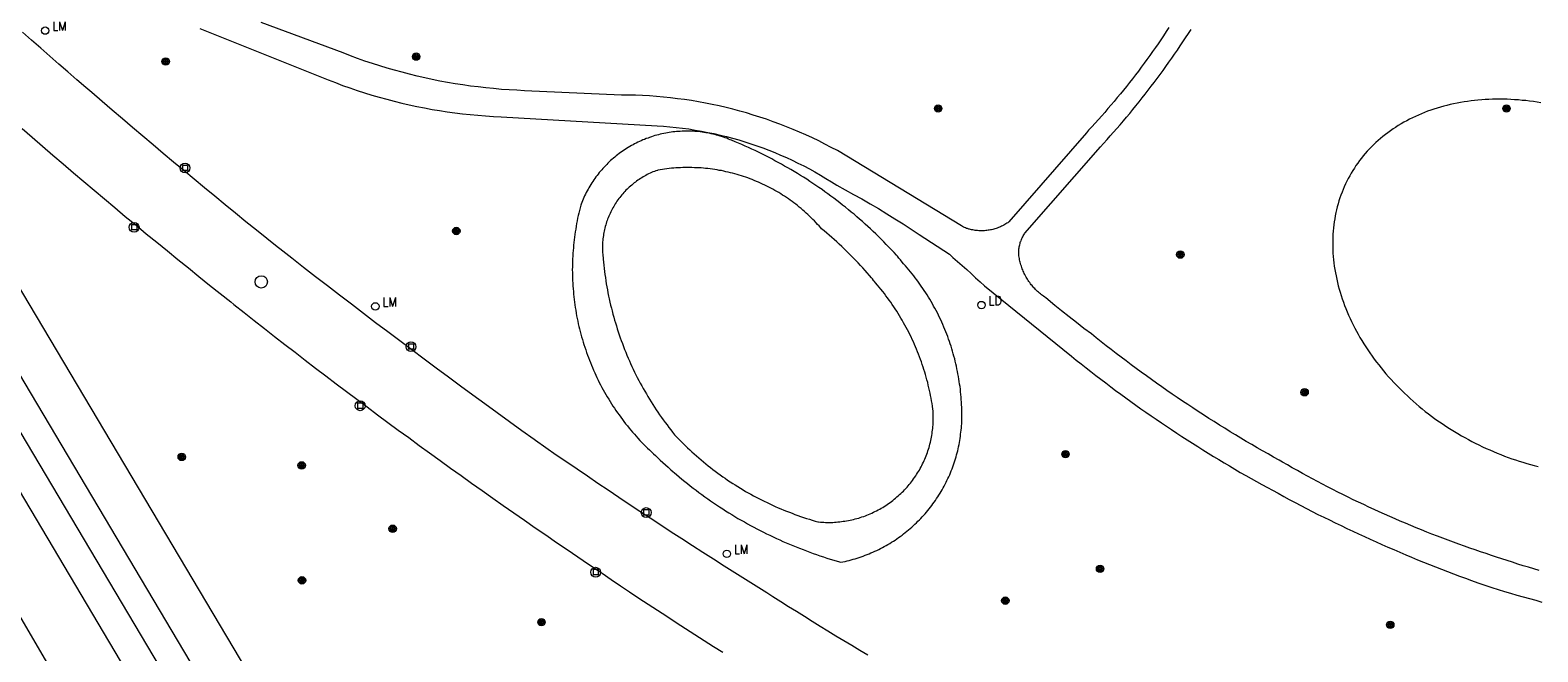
# Model space of a CAD drawing. Header units: metres. Extents: x 138165 to 154469, y 480134 to 494189.
# Tile 492 of 656: x 145847 to 145949, y 487672 to 487714. Entities that reach past the tile are written whole.
import ezdxf

# ---------------------------------------------------------------- set-up
doc = ezdxf.new("R2010")
doc.units = ezdxf.units.M
doc.header["$LTSCALE"] = 0.001
doc.header["$MEASUREMENT"] = 0
for name, color, linetype, lineweight in [('Level 5', 7, 'Continuous', 0), ('TOP-L-topo objecten punt', 7, 'Continuous', 0), ('TOP-L-topo objecten vlak', 7, 'Continuous', 0)]:
    doc.layers.add(name, color=color, linetype=linetype, lineweight=lineweight)
doc.styles.add('Style-STANDARD', font='STANDARD.shx')

# ---------------------------------------------------------------- blocks, each defined once
blk = doc.blocks.new('24')
at = {"layer": 'TOP-L-topo objecten punt', "color": 7, "linetype": 'Continuous', "lineweight": 0}
for radius in [0.025, 0.0182, 0.0115, 0.005]:
    blk.add_circle((0, 0), radius, dxfattribs=at)
blk = doc.blocks.new('39')
at = {"layer": 'TOP-L-topo objecten punt', "color": 7, "linetype": 'Continuous', "lineweight": 0}
for p, q in [((0.0175, 0.0175), (-0.0175, 0.0175)), ((-0.0175, 0.0175), (-0.0175, -0.0175)), ((0.0175, 0.0175), (0.0175, -0.0175)), ((0.0175, -0.0175), (-0.0175, -0.0175))]:
    blk.add_line(p, q, dxfattribs=at)
blk.add_circle((0, 0), 0.0332, dxfattribs=at)
blk = doc.blocks.new('121')
at = {"layer": 'TOP-L-topo objecten punt', "color": 7, "linetype": 'Continuous', "lineweight": 0}
blk.add_circle((0, 0), 0.025, dxfattribs=at)
at = {"layer": 'TOP-L-topo objecten punt', "color": 7, "linetype": 'Continuous', "lineweight": 0, "style": 'Style-STANDARD'}
blk.add_text('LD', height=0.06, dxfattribs=at).set_placement((0.0483, 0))
blk = doc.blocks.new('*U13')
at = {"layer": 'Level 5', "color": 7, "linetype": 'Continuous', "lineweight": 0}
blk.add_circle((0, 0), 0.0415, dxfattribs=at)
blk = doc.blocks.new('150')
at = {"layer": 'Level 5', "color": 7, "linetype": 'Continuous', "lineweight": 0}
blk.add_blockref('*U13', (0, 0), dxfattribs=at)
blk = doc.blocks.new('16')
at = {"layer": 'TOP-L-topo objecten punt', "color": 7, "linetype": 'Continuous', "lineweight": 0}
blk.add_circle((0, 0), 0.025, dxfattribs=at)
at = {"layer": 'TOP-L-topo objecten punt', "color": 7, "linetype": 'Continuous', "lineweight": 0, "style": 'Style-STANDARD'}
blk.add_text('LM', height=0.06, dxfattribs=at).set_placement((0.0483, 0))

msp = doc.modelspace()

# ---------------------------------------------------------------- linework, layer by layer
at = {"layer": 'TOP-L-topo objecten vlak', "flags": 128}
for points in [[(145910.36, 487560.63), (145909.29, 487561.17), (145907.03, 487567.89), (145898.48, 487586.15), (145861.24, 487649.94), (145806.55, 487743.7), (145803.94, 487746.3), (145800.52, 487747.19), (145785.76, 487767.44), (145778.19, 487778.67), (145773.96, 487785.99), (145772.3, 487788.87)], [(145816.65, 487734.38), (145817.8, 487732.29), (145819.98, 487728.39), (145820.95, 487726.68), (145914.2, 487569.31)], [(145876.77, 487640.4), (145875.1, 487639.45), (145819.85, 487732.58), (145819, 487733.94), (145818.66, 487734.62)], [(145924.2, 487714.36), (145924.02, 487714.09), (145923.84, 487713.82), (145923.66, 487713.55), (145923.48, 487713.28), (145923.29, 487713.02), (145923.1, 487712.75), (145922.91, 487712.48), (145922.72, 487712.22), (145922.53, 487711.96), (145922.33, 487711.7), (145922.14, 487711.43), (145921.94, 487711.17), (145921.74, 487710.92), (145921.54, 487710.66), (145921.34, 487710.4), (145921.13, 487710.15), (145920.93, 487709.9), (145920.72, 487709.65), (145920.51, 487709.39), (145920.3, 487709.15), (145920.09, 487708.9), (145919.88, 487708.65), (145919.67, 487708.41), (145919.45, 487708.16), (145919.23, 487707.92), (145919.01, 487707.68), (145918.79, 487707.44), (145918.65, 487707.28), (145913.41, 487701.26), (145913.34, 487701.21), (145913.27, 487701.17), (145913.21, 487701.13), (145913.14, 487701.09), (145913.07, 487701.05), (145913, 487701.01), (145912.93, 487700.97), (145912.86, 487700.94), (145912.78, 487700.91), (145912.71, 487700.88), (145912.64, 487700.85), (145912.56, 487700.83), (145912.48, 487700.8), (145912.41, 487700.78), (145912.33, 487700.76), (145912.25, 487700.74), (145912.18, 487700.72), (145912.1, 487700.71), (145912.02, 487700.7), (145911.94, 487700.69), (145911.86, 487700.68), (145911.78, 487700.67), (145911.7, 487700.67), (145911.62, 487700.67), (145911.55, 487700.67), (145911.46, 487700.67), (145911.39, 487700.67), (145911.31, 487700.68), (145911.23, 487700.68), (145911.15, 487700.69), (145911.07, 487700.71), (145910.99, 487700.72), (145910.91, 487700.73), (145910.84, 487700.75), (145910.76, 487700.77), (145910.71, 487700.78), (145910.64, 487700.81), (145910.57, 487700.83), (145910.5, 487700.86), (145910.43, 487700.89), (145910.36, 487700.92), (145910.3, 487700.95), (145910.22, 487700.99), (145901.87, 487706.07), (145901.45, 487706.29), (145901.03, 487706.51), (145900.61, 487706.72), (145900.18, 487706.93), (145899.75, 487707.13), (145899.31, 487707.32), (145898.88, 487707.5), (145898.44, 487707.68), (145897.99, 487707.85), (145897.55, 487708.02), (145897.1, 487708.18), (145896.65, 487708.33), (145896.2, 487708.47), (145895.74, 487708.61), (145895.29, 487708.74), (145894.83, 487708.86), (145894.37, 487708.97), (145893.91, 487709.08), (145893.44, 487709.18), (145892.98, 487709.27), (145892.51, 487709.36), (145892.04, 487709.44), (145891.57, 487709.51), (145891.1, 487709.57), (145890.63, 487709.63), (145890.16, 487709.68), (145889.69, 487709.72), (145889.21, 487709.76), (145888.74, 487709.78), (145888.27, 487709.8), (145887.79, 487709.82), (145887.32, 487709.82), (145880.8, 487710.11), (145880.28, 487710.14), (145879.76, 487710.17), (145879.24, 487710.2), (145878.71, 487710.25), (145878.19, 487710.3), (145877.67, 487710.36), (145877.16, 487710.42), (145876.64, 487710.5), (145876.12, 487710.58), (145875.61, 487710.67), (145875.09, 487710.76), (145874.58, 487710.87), (145874.07, 487710.98), (145873.56, 487711.09), (145873.05, 487711.22), (145872.54, 487711.35), (145872.04, 487711.49), (145871.54, 487711.63), (145871.04, 487711.79), (145870.54, 487711.95), (145870.04, 487712.11), (145869.55, 487712.29), (145869.06, 487712.47), (145868.57, 487712.66), (145863.04, 487714.71)], [(145903.91, 487672.06), (145903.37, 487672.38), (145902.84, 487672.7), (145902.3, 487673.02), (145901.77, 487673.34), (145901.23, 487673.67), (145900.7, 487674), (145900.17, 487674.32), (145899.64, 487674.66), (145899.11, 487674.99), (145898.58, 487675.32), (145898.05, 487675.66), (145897.52, 487675.99), (145897.11, 487676.26), (145896.39, 487676.71), (145895.67, 487677.16), (145894.96, 487677.61), (145894.24, 487678.06), (145893.53, 487678.52), (145892.81, 487678.97), (145892.1, 487679.43), (145891.39, 487679.9), (145890.68, 487680.36), (145889.97, 487680.82), (145889.26, 487681.29), (145888.55, 487681.75), (145887.84, 487682.22), (145887.14, 487682.69), (145886.43, 487683.17), (145885.73, 487683.64), (145885.03, 487684.12), (145884.33, 487684.59), (145883.63, 487685.07), (145882.93, 487685.55), (145881.53, 487686.52), (145881.43, 487686.59), (145880.6, 487687.19), (145879.77, 487687.79), (145878.95, 487688.39), (145878.12, 487688.99), (145877.3, 487689.59), (145876.48, 487690.2), (145875.66, 487690.8), (145874.84, 487691.41), (145874.02, 487692.02), (145873.21, 487692.63), (145871.58, 487693.85), (145870.76, 487694.47), (145869.95, 487695.09), (145869.14, 487695.71), (145868.33, 487696.33), (145867.52, 487696.95), (145866.72, 487697.57), (145865.91, 487698.2), (145865.11, 487698.82), (145864.3, 487699.45), (145864.13, 487699.58), (145863.43, 487700.15), (145862.73, 487700.71), (145862.02, 487701.28), (145861.32, 487701.85), (145860.62, 487702.42), (145859.93, 487702.99), (145859.23, 487703.57), (145858.53, 487704.14), (145857.84, 487704.72), (145857.15, 487705.3), (145856.45, 487705.88), (145855.77, 487706.46), (145855.08, 487707.04), (145854.39, 487707.62), (145853.7, 487708.21), (145853.02, 487708.8), (145852.33, 487709.39), (145851.65, 487709.98), (145851.25, 487710.32), (145850.64, 487710.85), (145850.02, 487711.38), (145849.41, 487711.91), (145848.2, 487712.98), (145847.59, 487713.51), (145846.98, 487714.05)], [(145858.92, 487714.31), (145867.56, 487710.84), (145868.05, 487710.66), (145868.53, 487710.47), (145869.02, 487710.3), (145869.52, 487710.13), (145870.01, 487709.97), (145870.51, 487709.82), (145871.01, 487709.67), (145871.51, 487709.53), (145872.01, 487709.4), (145872.52, 487709.28), (145873.03, 487709.16), (145873.54, 487709.05), (145874.05, 487708.95), (145874.56, 487708.85), (145875.07, 487708.77), (145875.59, 487708.69), (145876.1, 487708.62), (145876.62, 487708.55), (145877.14, 487708.5), (145877.65, 487708.45), (145878.17, 487708.41), (145878.69, 487708.37), (145879.21, 487708.35), (145889.73, 487707.75), (145890.16, 487707.72), (145890.58, 487707.68), (145891.01, 487707.64), (145891.44, 487707.58), (145891.86, 487707.53), (145892.29, 487707.46), (145892.71, 487707.39), (145893.13, 487707.3), (145893.55, 487707.22), (145893.97, 487707.12), (145894.39, 487707.02), (145894.8, 487706.91), (145895.22, 487706.79), (145895.63, 487706.67), (145896.04, 487706.53), (145896.44, 487706.4), (145896.85, 487706.25), (145897.25, 487706.1), (145897.65, 487705.94), (145898.04, 487705.77), (145898.43, 487705.6), (145898.83, 487705.42), (145899.21, 487705.23), (145899.6, 487705.04), (145899.98, 487704.84), (145900.35, 487704.63), (145900.72, 487704.42), (145901.09, 487704.2), (145901.46, 487703.97), (145901.82, 487703.74), (145902.39, 487703.43), (145902.96, 487703.12), (145903.52, 487702.81), (145904.08, 487702.48), (145904.64, 487702.16), (145905.19, 487701.82), (145905.74, 487701.48), (145906.29, 487701.13), (145906.83, 487700.78), (145907.37, 487700.42), (145909.41, 487699.08), (145909.65, 487698.87), (145909.96, 487698.6), (145910.27, 487698.32), (145910.58, 487698.05), (145910.88, 487697.78), (145911.18, 487697.5), (145911.49, 487697.22), (145911.77, 487696.95), (145917.64, 487692.22), (145917.96, 487691.95), (145918.29, 487691.69), (145918.62, 487691.43), (145918.95, 487691.17), (145919.28, 487690.92), (145919.61, 487690.66), (145919.95, 487690.41), (145920.28, 487690.15), (145920.61, 487689.9), (145920.95, 487689.66), (145921.29, 487689.41), (145921.63, 487689.16), (145921.97, 487688.92), (145922.31, 487688.67), (145922.65, 487688.43), (145923, 487688.2), (145923.34, 487687.96), (145923.69, 487687.72), (145924.03, 487687.49), (145924.38, 487687.26), (145924.73, 487687.02), (145925.08, 487686.79), (145925.43, 487686.57), (145925.79, 487686.34), (145926.14, 487686.12), (145926.49, 487685.89), (145926.85, 487685.67), (145927.21, 487685.45), (145927.57, 487685.24), (145927.92, 487685.02), (145928.28, 487684.81), (145928.64, 487684.59), (145929.01, 487684.38), (145929.37, 487684.17), (145929.73, 487683.97), (145930.1, 487683.76), (145930.46, 487683.56), (145930.83, 487683.36), (145931.17, 487683.17), (145931.55, 487682.97), (145931.93, 487682.76), (145932.31, 487682.55), (145932.7, 487682.35), (145933.08, 487682.15), (145933.46, 487681.95), (145933.85, 487681.75), (145934.24, 487681.55), (145934.63, 487681.36), (145935.02, 487681.17), (145935.4, 487680.98), (145935.8, 487680.79), (145936.19, 487680.6), (145936.58, 487680.41), (145936.97, 487680.23), (145937.37, 487680.05), (145937.76, 487679.87), (145938.16, 487679.69), (145938.55, 487679.51), (145938.95, 487679.34), (145939.35, 487679.17), (145939.75, 487679), (145940.15, 487678.83), (145940.55, 487678.66), (145940.95, 487678.49), (145941.35, 487678.33), (145941.75, 487678.17), (145942.16, 487678.01), (145942.56, 487677.85), (145942.97, 487677.7), (145943.37, 487677.54), (145943.78, 487677.39), (145944.18, 487677.24), (145944.59, 487677.09), (145945, 487676.94), (145945.41, 487676.8), (145945.55, 487676.75), (145945.96, 487676.62), (145946.38, 487676.49), (145946.8, 487676.36), (145947.22, 487676.24), (145947.64, 487676.11), (145948.07, 487675.99), (145948.49, 487675.87), (145948.91, 487675.76), (145949.33, 487675.64)], [(145949.15, 487677.76), (145948.79, 487677.87), (145948.42, 487677.98), (145948.06, 487678.09), (145947.7, 487678.2), (145947.34, 487678.32), (145946.98, 487678.43), (145946.62, 487678.55), (145946.26, 487678.67), (145945.92, 487678.78), (145945.56, 487678.91), (145945.19, 487679.03), (145944.83, 487679.15), (145944.46, 487679.28), (145944.1, 487679.41), (145943.73, 487679.54), (145943.37, 487679.67), (145943.01, 487679.81), (145942.65, 487679.94), (145942.29, 487680.08), (145941.92, 487680.22), (145941.57, 487680.36), (145941.21, 487680.51), (145940.85, 487680.65), (145940.49, 487680.8), (145940.14, 487680.95), (145939.78, 487681.1), (145939.43, 487681.25), (145939.07, 487681.41), (145938.72, 487681.56), (145938.37, 487681.72), (145938.02, 487681.88), (145937.67, 487682.04), (145937.32, 487682.21), (145936.97, 487682.37), (145936.62, 487682.54), (145936.27, 487682.71), (145935.92, 487682.88), (145935.58, 487683.05), (145935.23, 487683.23), (145934.89, 487683.41), (145934.55, 487683.58), (145934.21, 487683.76), (145933.87, 487683.95), (145933.53, 487684.13), (145933.19, 487684.31), (145932.85, 487684.5), (145932.51, 487684.69), (145932.18, 487684.88), (145931.84, 487685.07), (145931.62, 487685.2), (145931.25, 487685.41), (145930.88, 487685.62), (145930.51, 487685.83), (145930.14, 487686.04), (145929.78, 487686.25), (145929.41, 487686.47), (145929.05, 487686.68), (145928.69, 487686.9), (145928.32, 487687.12), (145927.96, 487687.35), (145927.6, 487687.57), (145927.24, 487687.8), (145926.89, 487688.02), (145926.53, 487688.25), (145926.17, 487688.48), (145925.82, 487688.72), (145925.47, 487688.95), (145925.11, 487689.19), (145924.76, 487689.42), (145924.41, 487689.66), (145924.07, 487689.9), (145923.72, 487690.15), (145923.37, 487690.39), (145923.02, 487690.64), (145922.68, 487690.88), (145922.34, 487691.13), (145922, 487691.38), (145921.65, 487691.63), (145921.32, 487691.89), (145920.98, 487692.14), (145920.64, 487692.4), (145920.3, 487692.66), (145919.97, 487692.92), (145919.64, 487693.18), (145919.3, 487693.44), (145918.98, 487693.71), (145918.47, 487694.09), (145917.97, 487694.48), (145917.47, 487694.87), (145916.97, 487695.26), (145916.51, 487695.62), (145915.91, 487696.15), (145915.83, 487696.2), (145915.76, 487696.25), (145915.69, 487696.3), (145915.62, 487696.35), (145915.55, 487696.41), (145915.48, 487696.46), (145915.41, 487696.52), (145915.35, 487696.58), (145915.28, 487696.64), (145915.22, 487696.7), (145915.16, 487696.77), (145915.1, 487696.83), (145915.04, 487696.9), (145914.98, 487696.97), (145914.92, 487697.03), (145914.87, 487697.1), (145914.82, 487697.17), (145914.76, 487697.25), (145914.71, 487697.32), (145914.67, 487697.4), (145914.62, 487697.47), (145914.58, 487697.55), (145914.53, 487697.63), (145914.49, 487697.71), (145914.45, 487697.78), (145914.42, 487697.87), (145914.38, 487697.95), (145914.35, 487698.03), (145914.31, 487698.11), (145914.28, 487698.2), (145914.26, 487698.28), (145914.23, 487698.36), (145914.21, 487698.45), (145914.18, 487698.54), (145914.16, 487698.62), (145914.14, 487698.71), (145914.13, 487698.8), (145914.11, 487698.88), (145914.1, 487698.97), (145914.09, 487699.06), (145914.08, 487699.15), (145914.08, 487699.24), (145914.08, 487699.31), (145914.09, 487699.38), (145914.1, 487699.45), (145914.11, 487699.52), (145914.12, 487699.59), (145914.14, 487699.66), (145914.15, 487699.73), (145914.17, 487699.8), (145914.19, 487699.87), (145914.21, 487699.94), (145914.24, 487700), (145914.27, 487700.07), (145914.29, 487700.14), (145914.32, 487700.2), (145914.36, 487700.26), (145914.39, 487700.33), (145914.42, 487700.39), (145914.46, 487700.45), (145914.5, 487700.51), (145919.58, 487706.32), (145919.8, 487706.56), (145920.03, 487706.81), (145920.25, 487707.06), (145920.47, 487707.31), (145920.69, 487707.56), (145920.91, 487707.81), (145921.13, 487708.07), (145921.34, 487708.32), (145921.56, 487708.58), (145921.77, 487708.84), (145921.98, 487709.09), (145922.19, 487709.35), (145922.4, 487709.62), (145922.6, 487709.88), (145922.81, 487710.14), (145923.01, 487710.41), (145923.21, 487710.67), (145923.41, 487710.94), (145923.61, 487711.21), (145923.81, 487711.48), (145924, 487711.75), (145924.2, 487712.03), (145924.39, 487712.3), (145924.58, 487712.57), (145924.77, 487712.85), (145924.95, 487713.13), (145925.14, 487713.4), (145925.32, 487713.68), (145925.51, 487713.96), (145925.69, 487714.24)], [(145879.5, 487641.71), (145836.92, 487713.41)], [(145834.36, 487711.87), (145876.77, 487640.4)], [(145949.26, 487709.3), (145949, 487709.34), (145948.75, 487709.38), (145948.5, 487709.41), (145948.24, 487709.44), (145947.99, 487709.46), (145947.74, 487709.49), (145947.49, 487709.5), (145947.24, 487709.52), (145946.99, 487709.53), (145946.74, 487709.53), (145946.49, 487709.54), (145946.24, 487709.54), (145946, 487709.53), (145945.75, 487709.52), (145945.51, 487709.51), (145945.27, 487709.49), (145945.02, 487709.47), (145944.79, 487709.45), (145944.55, 487709.42), (145944.31, 487709.39), (145944.08, 487709.35), (145943.84, 487709.32), (145943.61, 487709.27), (145943.38, 487709.22), (145943.15, 487709.17), (145942.93, 487709.12), (145942.71, 487709.06), (145942.49, 487709), (145942.27, 487708.93), (145942.05, 487708.86), (145941.84, 487708.79), (145941.62, 487708.72), (145941.42, 487708.64), (145941.21, 487708.55), (145941.01, 487708.47), (145940.8, 487708.38), (145940.61, 487708.28), (145940.41, 487708.18), (145940.22, 487708.08), (145940.03, 487707.98), (145939.84, 487707.87), (145939.65, 487707.76), (145939.47, 487707.64), (145939.3, 487707.53), (145939.12, 487707.41), (145938.95, 487707.28), (145938.78, 487707.15), (145938.62, 487707.02), (145938.46, 487706.89), (145938.3, 487706.75), (145938.14, 487706.61), (145937.99, 487706.47), (145937.85, 487706.33), (145937.7, 487706.18), (145937.56, 487706.03), (145937.43, 487705.87), (145937.29, 487705.72), (145937.17, 487705.56), (145937.04, 487705.4), (145936.92, 487705.23), (145936.8, 487705.06), (145936.69, 487704.89), (145936.58, 487704.72), (145936.48, 487704.55), (145936.38, 487704.37), (145936.28, 487704.19), (145936.19, 487704.01), (145936.1, 487703.83), (145936.01, 487703.64), (145935.93, 487703.45), (145935.86, 487703.27), (145935.79, 487703.07), (145935.72, 487702.88), (145935.65, 487702.68), (145935.6, 487702.49), (145935.54, 487702.29), (145935.49, 487702.09), (145935.45, 487701.89), (145935.4, 487701.68), (145935.37, 487701.48), (145935.33, 487701.27), (145935.31, 487701.07), (145935.28, 487700.86), (145935.26, 487700.65), (145935.25, 487700.44), (145935.24, 487700.22), (145935.23, 487700.01), (145935.23, 487699.8), (145935.23, 487699.58), (145935.24, 487699.37), (145935.25, 487699.15), (145935.27, 487698.93), (145935.29, 487698.71), (145935.31, 487698.5), (145935.34, 487698.28), (145935.38, 487698.06), (145935.41, 487697.84), (145935.46, 487697.62), (145935.5, 487697.4), (145935.55, 487697.18), (145935.61, 487696.96), (145935.67, 487696.74), (145935.73, 487696.52), (145935.8, 487696.3), (145935.88, 487696.08), (145935.95, 487695.86), (145936.03, 487695.64), (145936.12, 487695.42), (145936.21, 487695.2), (145936.3, 487694.98), (145936.4, 487694.76), (145936.5, 487694.55), (145936.61, 487694.33), (145936.72, 487694.11), (145936.83, 487693.9), (145936.95, 487693.69), (145937.07, 487693.47), (145937.2, 487693.26), (145937.33, 487693.05), (145937.46, 487692.84), (145937.6, 487692.64), (145937.74, 487692.43), (145937.88, 487692.22), (145938.03, 487692.02), (145938.18, 487691.82), (145938.34, 487691.62), (145938.49, 487691.42), (145938.66, 487691.22), (145938.82, 487691.02), (145938.99, 487690.83), (145939.16, 487690.64), (145939.34, 487690.45), (145939.52, 487690.26), (145939.7, 487690.07), (145939.89, 487689.89), (145940.07, 487689.71), (145940.26, 487689.53), (145940.46, 487689.35), (145940.65, 487689.17), (145940.85, 487689), (145941.05, 487688.83), (145941.26, 487688.66), (145941.47, 487688.49), (145941.68, 487688.33), (145941.89, 487688.17), (145942.1, 487688.01), (145942.32, 487687.86), (145942.54, 487687.71), (145942.76, 487687.56), (145942.98, 487687.41), (145943.21, 487687.27), (145943.44, 487687.13), (145943.67, 487686.99), (145943.9, 487686.85), (145944.13, 487686.72), (145944.37, 487686.59), (145944.61, 487686.47), (145944.84, 487686.34), (145945.08, 487686.23), (145945.33, 487686.11), (145945.57, 487686), (145945.81, 487685.89), (145946.06, 487685.78), (145946.3, 487685.68), (145946.55, 487685.58), (145946.8, 487685.48), (145947.05, 487685.39), (145947.3, 487685.3), (145947.55, 487685.22), (145947.8, 487685.14), (145948.05, 487685.06), (145948.3, 487684.98), (145948.56, 487684.91), (145948.81, 487684.85), (145949.07, 487684.78)], [(145846.94, 487707.56), (145847.63, 487706.97), (145848.32, 487706.37), (145849.01, 487705.77), (145849.71, 487705.18), (145850.4, 487704.58), (145851.8, 487703.4), (145852.5, 487702.81), (145853.2, 487702.23), (145853.9, 487701.64), (145854.61, 487701.06), (145855.31, 487700.47), (145856.02, 487699.89), (145856.73, 487699.31), (145857.44, 487698.74), (145858.15, 487698.16), (145858.86, 487697.59), (145859.57, 487697.01), (145860.29, 487696.44), (145861, 487695.87), (145861.21, 487695.7), (145861.9, 487695.16), (145862.58, 487694.62), (145863.27, 487694.08), (145863.95, 487693.54), (145864.64, 487693.01), (145865.33, 487692.48), (145866.02, 487691.95), (145866.71, 487691.41), (145867.4, 487690.89), (145868.1, 487690.36), (145868.79, 487689.83), (145869.49, 487689.31), (145870.19, 487688.79), (145870.88, 487688.27), (145871.58, 487687.75), (145872.29, 487687.23), (145872.99, 487686.72), (145873.69, 487686.2), (145874.39, 487685.69), (145875.1, 487685.18), (145875.81, 487684.67), (145876.52, 487684.16), (145877.23, 487683.66), (145877.94, 487683.15), (145878.65, 487682.65), (145879.36, 487682.15), (145880.07, 487681.65), (145880.79, 487681.15), (145881.51, 487680.65), (145882.22, 487680.16), (145882.94, 487679.66), (145883.66, 487679.17), (145884.38, 487678.68), (145885.1, 487678.2), (145885.83, 487677.71), (145886.01, 487677.58), (145886.63, 487677.16), (145887.25, 487676.74), (145887.87, 487676.33), (145888.5, 487675.91), (145889.12, 487675.5), (145889.74, 487675.09), (145890.37, 487674.68), (145891, 487674.27), (145891.63, 487673.86), (145892.26, 487673.46), (145892.89, 487673.05), (145893.52, 487672.65), (145894.15, 487672.25)], [(145904.28, 487700.62), (145904.1, 487700.79), (145903.92, 487700.96), (145903.73, 487701.12), (145903.55, 487701.29), (145903.36, 487701.45), (145903.17, 487701.61), (145902.99, 487701.78), (145902.8, 487701.93), (145902.61, 487702.09), (145902.41, 487702.25), (145902.22, 487702.4), (145902.02, 487702.56), (145901.83, 487702.71), (145901.63, 487702.86), (145901.43, 487703.01), (145901.23, 487703.15), (145901.03, 487703.3), (145900.83, 487703.44), (145900.62, 487703.58), (145900.42, 487703.72), (145900.21, 487703.86), (145900.01, 487704), (145899.8, 487704.14), (145899.59, 487704.27), (145899.38, 487704.4), (145899.17, 487704.53), (145898.95, 487704.66), (145898.74, 487704.79), (145898.53, 487704.91), (145898.31, 487705.03), (145898.1, 487705.16), (145897.88, 487705.28), (145897.66, 487705.39), (145897.44, 487705.51), (145897.22, 487705.62), (145897, 487705.74), (145896.78, 487705.85), (145896.56, 487705.96), (145896.33, 487706.07), (145896.11, 487706.17), (145895.88, 487706.27), (145895.66, 487706.38), (145895.43, 487706.48), (145895.2, 487706.57), (145894.97, 487706.67), (145894.74, 487706.77), (145894.65, 487706.8), (145894.54, 487706.85), (145894.42, 487706.9), (145894.31, 487706.94), (145894.19, 487706.98), (145894.07, 487707.02), (145893.96, 487707.05), (145893.84, 487707.09), (145893.72, 487707.12), (145893.6, 487707.15), (145893.48, 487707.18), (145893.36, 487707.21), (145893.24, 487707.24), (145893.12, 487707.26), (145893, 487707.28), (145892.88, 487707.3), (145892.75, 487707.32), (145892.63, 487707.33), (145892.51, 487707.35), (145892.38, 487707.36), (145892.26, 487707.37), (145892.14, 487707.38), (145892.02, 487707.38), (145891.89, 487707.39), (145891.77, 487707.39), (145891.64, 487707.39), (145891.52, 487707.39), (145891.4, 487707.38), (145891.27, 487707.37), (145891.15, 487707.37), (145891.03, 487707.36), (145890.91, 487707.34), (145890.78, 487707.33), (145890.66, 487707.31), (145890.54, 487707.29), (145890.42, 487707.27), (145890.3, 487707.25), (145890.17, 487707.23), (145890.05, 487707.2), (145889.93, 487707.17), (145889.81, 487707.14), (145889.7, 487707.11), (145889.58, 487707.08), (145889.46, 487707.04), (145889.34, 487707), (145889.22, 487706.96), (145889.11, 487706.92), (145888.99, 487706.88), (145888.88, 487706.83), (145888.76, 487706.79), (145888.65, 487706.74), (145888.54, 487706.69), (145888.43, 487706.64), (145888.32, 487706.58), (145888.2, 487706.52), (145888.1, 487706.47), (145887.99, 487706.41), (145887.88, 487706.34), (145887.77, 487706.28), (145887.67, 487706.22), (145887.57, 487706.15), (145887.46, 487706.08), (145887.36, 487706.01), (145887.26, 487705.94), (145887.16, 487705.87), (145887.06, 487705.79), (145886.97, 487705.72), (145886.87, 487705.64), (145886.78, 487705.56), (145886.68, 487705.48), (145886.59, 487705.4), (145886.5, 487705.31), (145886.41, 487705.23), (145886.33, 487705.14), (145886.24, 487705.05), (145886.15, 487704.96), (145886.07, 487704.87), (145885.99, 487704.78), (145885.91, 487704.68), (145885.83, 487704.59), (145885.75, 487704.49), (145885.68, 487704.4), (145885.6, 487704.3), (145885.53, 487704.2), (145885.46, 487704.1), (145885.39, 487703.99), (145885.32, 487703.89), (145885.26, 487703.79), (145885.19, 487703.68), (145885.13, 487703.57), (145885.07, 487703.47), (145885.01, 487703.36), (145884.95, 487703.25), (145884.9, 487703.14), (145884.84, 487703.03), (145884.79, 487702.92), (145884.74, 487702.8), (145884.69, 487702.69), (145884.65, 487702.58), (145884.6, 487702.46), (145884.59, 487702.4), (145884.54, 487702.22), (145884.49, 487702.04), (145884.45, 487701.86), (145884.41, 487701.69), (145884.37, 487701.51), (145884.34, 487701.33), (145884.3, 487701.15), (145884.27, 487700.97), (145884.24, 487700.78), (145884.21, 487700.6), (145884.18, 487700.42), (145884.16, 487700.24), (145884.14, 487700.06), (145884.11, 487699.88), (145884.1, 487699.69), (145884.08, 487699.51), (145884.06, 487699.33), (145884.05, 487699.15), (145884.04, 487698.96), (145884.03, 487698.78), (145884.02, 487698.59), (145884.02, 487698.41), (145884.02, 487698.23), (145884.01, 487698.04), (145884.02, 487697.86), (145884.02, 487697.68), (145884.02, 487697.49), (145884.03, 487697.31), (145884.04, 487697.13), (145884.05, 487696.95), (145884.06, 487696.76), (145884.08, 487696.58), (145884.1, 487696.4), (145884.11, 487696.21), (145884.14, 487696.03), (145884.16, 487695.85), (145884.18, 487695.67), (145884.21, 487695.49), (145884.24, 487695.31), (145884.27, 487695.12), (145884.3, 487694.94), (145884.34, 487694.76), (145884.38, 487694.58), (145884.41, 487694.4), (145884.45, 487694.22), (145884.5, 487694.05), (145884.54, 487693.87), (145884.59, 487693.69), (145884.64, 487693.51), (145884.69, 487693.34), (145884.74, 487693.16), (145884.79, 487692.99), (145884.85, 487692.81), (145884.91, 487692.64), (145884.97, 487692.46), (145885.03, 487692.29), (145885.09, 487692.12), (145885.16, 487691.95), (145885.23, 487691.78), (145885.3, 487691.61), (145885.37, 487691.44), (145885.44, 487691.27), (145885.52, 487691.1), (145885.59, 487690.93), (145885.67, 487690.77), (145885.75, 487690.6), (145885.83, 487690.44), (145885.92, 487690.28), (145886, 487690.11), (145886.09, 487689.95), (145886.18, 487689.79), (145886.27, 487689.63), (145886.36, 487689.47), (145886.46, 487689.32), (145886.55, 487689.16), (145886.65, 487689.01), (145886.75, 487688.85), (145886.85, 487688.7), (145886.95, 487688.55), (145887.06, 487688.4), (145887.16, 487688.25), (145887.27, 487688.1), (145887.38, 487687.95), (145887.49, 487687.8), (145887.6, 487687.66), (145887.72, 487687.52), (145887.83, 487687.37), (145887.95, 487687.23), (145888.07, 487687.09), (145888.19, 487686.95), (145888.31, 487686.82), (145888.43, 487686.68), (145888.56, 487686.54), (145888.68, 487686.41), (145888.81, 487686.28), (145888.94, 487686.15), (145889.07, 487686.02), (145889.2, 487685.89), (145889.34, 487685.77), (145889.47, 487685.64), (145889.61, 487685.52), (145889.75, 487685.38), (145889.93, 487685.21), (145890.11, 487685.05), (145890.29, 487684.88), (145890.47, 487684.72), (145890.65, 487684.56), (145891.02, 487684.24), (145891.2, 487684.08), (145891.39, 487683.93), (145891.58, 487683.77), (145891.77, 487683.62), (145891.96, 487683.47), (145892.15, 487683.32), (145892.35, 487683.17), (145892.54, 487683.03), (145892.74, 487682.88), (145892.93, 487682.74), (145893.13, 487682.6), (145893.33, 487682.46), (145893.53, 487682.32), (145893.73, 487682.19), (145893.93, 487682.05), (145894.14, 487681.92), (145894.34, 487681.79), (145894.55, 487681.66), (145894.76, 487681.53), (145894.96, 487681.41), (145895.17, 487681.28), (145895.38, 487681.16), (145895.6, 487681.04), (145895.81, 487680.92), (145896.02, 487680.8), (145896.23, 487680.69), (145896.45, 487680.57), (145896.67, 487680.46), (145896.88, 487680.35), (145897.1, 487680.24), (145897.32, 487680.14), (145897.54, 487680.03), (145897.76, 487679.93), (145897.98, 487679.83), (145898.2, 487679.73), (145898.42, 487679.63), (145898.65, 487679.53), (145898.87, 487679.44), (145899.1, 487679.35), (145899.32, 487679.26), (145899.55, 487679.17), (145899.78, 487679.08), (145900.01, 487679), (145900.23, 487678.92), (145900.46, 487678.84), (145900.69, 487678.76), (145900.92, 487678.68), (145901.16, 487678.6), (145901.39, 487678.53), (145901.62, 487678.46), (145901.85, 487678.39), (145902.09, 487678.32), (145902.24, 487678.35), (145902.38, 487678.38), (145902.52, 487678.41), (145902.65, 487678.45), (145902.79, 487678.48), (145902.93, 487678.52), (145903.07, 487678.56), (145903.2, 487678.6), (145903.34, 487678.65), (145903.47, 487678.69), (145903.6, 487678.74), (145903.74, 487678.79), (145903.87, 487678.84), (145904, 487678.89), (145904.13, 487678.95), (145904.26, 487679), (145904.39, 487679.06), (145904.52, 487679.12), (145904.65, 487679.18), (145904.77, 487679.25), (145904.9, 487679.31), (145905.02, 487679.38), (145905.15, 487679.45), (145905.27, 487679.52), (145905.39, 487679.59), (145905.52, 487679.67), (145905.64, 487679.74), (145905.75, 487679.82), (145905.87, 487679.9), (145905.99, 487679.98), (145906.1, 487680.06), (145906.22, 487680.15), (145906.33, 487680.23), (145906.44, 487680.32), (145906.55, 487680.41), (145906.66, 487680.5), (145906.77, 487680.59), (145906.88, 487680.69), (145906.98, 487680.78), (145907.09, 487680.88), (145907.19, 487680.98), (145907.29, 487681.08), (145907.39, 487681.18), (145907.49, 487681.28), (145907.58, 487681.38), (145907.68, 487681.49), (145907.77, 487681.59), (145907.87, 487681.7), (145907.96, 487681.81), (145908.05, 487681.92), (145908.22, 487682.14), (145908.3, 487682.26), (145908.39, 487682.37), (145908.47, 487682.49), (145908.55, 487682.61), (145908.63, 487682.72), (145908.7, 487682.84), (145908.78, 487682.97), (145908.85, 487683.09), (145908.92, 487683.21), (145908.99, 487683.33), (145909.06, 487683.46), (145909.13, 487683.58), (145909.19, 487683.71), (145909.25, 487683.84), (145909.31, 487683.97), (145909.37, 487684.09), (145909.43, 487684.22), (145909.48, 487684.35), (145909.54, 487684.49), (145909.59, 487684.62), (145909.64, 487684.75), (145909.69, 487684.89), (145909.73, 487685.02), (145909.78, 487685.15), (145909.82, 487685.29), (145909.86, 487685.43), (145909.9, 487685.56), (145909.93, 487685.7), (145909.97, 487685.84), (145910, 487685.97), (145910.03, 487686.11), (145910.06, 487686.25), (145910.09, 487686.39), (145910.11, 487686.53), (145910.13, 487686.67), (145910.15, 487686.81), (145910.17, 487686.95), (145910.19, 487687.09), (145910.2, 487687.23), (145910.22, 487687.38), (145910.23, 487687.52), (145910.24, 487687.66), (145910.24, 487687.8), (145910.25, 487687.94), (145910.25, 487688.09), (145910.25, 487688.23), (145910.25, 487688.37), (145910.25, 487688.51), (145910.24, 487688.65), (145910.24, 487688.77), (145910.23, 487688.94), (145910.22, 487689.11), (145910.21, 487689.29), (145910.2, 487689.46), (145910.18, 487689.64), (145910.17, 487689.81), (145910.15, 487689.98), (145910.13, 487690.16), (145910.1, 487690.33), (145910.08, 487690.5), (145910.05, 487690.67), (145910.02, 487690.85), (145909.99, 487691.02), (145909.96, 487691.19), (145909.92, 487691.36), (145909.89, 487691.53), (145909.85, 487691.7), (145909.81, 487691.87), (145909.77, 487692.04), (145909.72, 487692.21), (145909.67, 487692.38), (145909.63, 487692.54), (145909.58, 487692.71), (145909.52, 487692.88), (145909.47, 487693.04), (145909.41, 487693.21), (145909.36, 487693.37), (145909.3, 487693.54), (145909.23, 487693.7), (145909.17, 487693.86), (145909.11, 487694.02), (145909.04, 487694.18), (145908.97, 487694.34), (145908.9, 487694.5), (145908.83, 487694.66), (145908.75, 487694.82), (145908.67, 487694.98), (145908.6, 487695.13), (145908.52, 487695.29), (145908.43, 487695.44), (145908.35, 487695.59), (145908.27, 487695.75), (145908.18, 487695.9), (145908.09, 487696.05), (145908, 487696.2), (145907.91, 487696.35), (145907.82, 487696.49), (145907.72, 487696.64), (145907.62, 487696.78), (145907.52, 487696.93), (145907.42, 487697.07), (145907.32, 487697.21), (145907.22, 487697.35), (145907.11, 487697.49), (145907.01, 487697.63), (145906.9, 487697.77), (145906.79, 487697.9), (145906.68, 487698.03), (145906.56, 487698.17), (145906.45, 487698.3), (145906.33, 487698.43), (145906.23, 487698.56), (145906.12, 487698.7), (145906.01, 487698.83), (145905.91, 487698.96), (145905.85, 487699.03), (145905.68, 487699.21), (145905.51, 487699.39), (145905.34, 487699.57), (145905.16, 487699.75), (145904.99, 487699.92), (145904.82, 487700.1), (145904.64, 487700.28), (145904.46, 487700.45), (145904.28, 487700.62)], [(145887.53, 487692.67), (145887.61, 487692.48), (145887.69, 487692.28), (145887.77, 487692.09), (145887.86, 487691.9), (145887.94, 487691.71), (145888.03, 487691.52), (145888.12, 487691.33), (145888.21, 487691.14), (145888.3, 487690.96), (145888.39, 487690.77), (145888.49, 487690.58), (145888.59, 487690.4), (145888.69, 487690.21), (145888.79, 487690.03), (145888.89, 487689.85), (145889, 487689.67), (145889.1, 487689.49), (145889.21, 487689.31), (145889.32, 487689.13), (145889.43, 487688.96), (145889.55, 487688.78), (145889.66, 487688.6), (145889.78, 487688.43), (145889.89, 487688.26), (145890.02, 487688.09), (145890.14, 487687.92), (145890.26, 487687.75), (145890.39, 487687.58), (145890.51, 487687.41), (145890.64, 487687.25), (145890.77, 487687.09), (145890.9, 487686.92), (145891.05, 487686.76), (145891.19, 487686.61), (145891.34, 487686.47), (145891.48, 487686.32), (145891.63, 487686.18), (145891.77, 487686.04), (145891.92, 487685.9), (145892.07, 487685.76), (145892.22, 487685.62), (145892.38, 487685.49), (145892.53, 487685.35), (145892.68, 487685.22), (145892.84, 487685.09), (145893, 487684.96), (145893.16, 487684.83), (145893.32, 487684.7), (145893.48, 487684.58), (145893.64, 487684.46), (145893.81, 487684.33), (145893.97, 487684.21), (145894.14, 487684.09), (145894.31, 487683.98), (145894.47, 487683.86), (145894.64, 487683.75), (145894.82, 487683.64), (145894.99, 487683.53), (145895.16, 487683.42), (145895.33, 487683.31), (145895.51, 487683.21), (145895.68, 487683.1), (145895.86, 487683), (145896.04, 487682.9), (145896.22, 487682.8), (145896.4, 487682.71), (145896.58, 487682.61), (145896.76, 487682.52), (145896.94, 487682.43), (145897.13, 487682.34), (145897.31, 487682.25), (145897.5, 487682.16), (145897.68, 487682.08), (145897.87, 487682), (145898.06, 487681.92), (145898.25, 487681.84), (145898.44, 487681.76), (145898.63, 487681.69), (145898.82, 487681.62), (145899.01, 487681.55), (145899.2, 487681.48), (145899.39, 487681.41), (145899.59, 487681.34), (145899.78, 487681.28), (145899.98, 487681.22), (145900.17, 487681.16), (145900.37, 487681.1), (145900.56, 487681.05), (145900.6, 487681.04), (145900.72, 487681.03), (145900.83, 487681.02), (145900.95, 487681.02), (145901.07, 487681.01), (145901.19, 487681.01), (145901.31, 487681.01), (145901.43, 487681.01), (145901.55, 487681.01), (145901.67, 487681.02), (145901.78, 487681.03), (145901.9, 487681.04), (145902.02, 487681.05), (145902.14, 487681.06), (145902.26, 487681.08), (145902.37, 487681.09), (145902.49, 487681.11), (145902.61, 487681.14), (145902.72, 487681.16), (145902.84, 487681.18), (145902.95, 487681.21), (145903.07, 487681.24), (145903.18, 487681.27), (145903.3, 487681.3), (145903.41, 487681.34), (145903.52, 487681.38), (145903.64, 487681.41), (145903.75, 487681.46), (145903.86, 487681.5), (145903.97, 487681.54), (145904.08, 487681.59), (145904.19, 487681.64), (145904.29, 487681.69), (145904.4, 487681.74), (145904.51, 487681.79), (145904.61, 487681.85), (145904.72, 487681.9), (145904.82, 487681.96), (145904.92, 487682.02), (145905.02, 487682.08), (145905.12, 487682.15), (145905.22, 487682.21), (145905.32, 487682.28), (145905.42, 487682.35), (145905.51, 487682.42), (145905.61, 487682.49), (145905.7, 487682.57), (145905.79, 487682.64), (145905.88, 487682.72), (145905.97, 487682.8), (145906.06, 487682.88), (145906.14, 487682.96), (145906.23, 487683.04), (145906.31, 487683.12), (145906.39, 487683.21), (145906.48, 487683.3), (145906.56, 487683.38), (145906.63, 487683.47), (145906.71, 487683.57), (145906.79, 487683.66), (145906.86, 487683.75), (145906.93, 487683.84), (145907, 487683.94), (145907.07, 487684.04), (145907.14, 487684.14), (145907.2, 487684.23), (145907.26, 487684.34), (145907.33, 487684.44), (145907.39, 487684.54), (145907.44, 487684.64), (145907.5, 487684.75), (145907.55, 487684.85), (145907.61, 487684.96), (145907.66, 487685.07), (145907.71, 487685.17), (145907.76, 487685.28), (145907.8, 487685.39), (145907.85, 487685.5), (145907.89, 487685.61), (145907.93, 487685.72), (145907.97, 487685.84), (145908, 487685.95), (145908.04, 487686.06), (145908.07, 487686.18), (145908.1, 487686.29), (145908.13, 487686.41), (145908.15, 487686.52), (145908.18, 487686.64), (145908.2, 487686.76), (145908.22, 487686.87), (145908.24, 487686.99), (145908.26, 487687.11), (145908.27, 487687.22), (145908.29, 487687.34), (145908.3, 487687.46), (145908.31, 487687.58), (145908.31, 487687.7), (145908.32, 487687.82), (145908.32, 487687.93), (145908.32, 487688.05), (145908.32, 487688.17), (145908.32, 487688.29), (145908.31, 487688.41), (145908.31, 487688.53), (145908.3, 487688.65), (145908.27, 487688.84), (145908.24, 487689.02), (145908.21, 487689.2), (145908.18, 487689.38), (145908.14, 487689.56), (145908.11, 487689.73), (145908.07, 487689.91), (145908.03, 487690.09), (145907.99, 487690.26), (145907.95, 487690.44), (145907.9, 487690.61), (145907.85, 487690.79), (145907.8, 487690.97), (145907.75, 487691.14), (145907.7, 487691.31), (145907.64, 487691.48), (145907.58, 487691.66), (145907.53, 487691.83), (145907.46, 487692), (145907.4, 487692.17), (145907.34, 487692.34), (145907.27, 487692.51), (145907.2, 487692.68), (145907.13, 487692.84), (145907.06, 487693.01), (145906.99, 487693.18), (145906.91, 487693.34), (145906.83, 487693.51), (145906.75, 487693.67), (145906.67, 487693.83), (145906.59, 487693.99), (145906.5, 487694.15), (145906.42, 487694.31), (145906.33, 487694.47), (145906.24, 487694.63), (145906.15, 487694.78), (145906.05, 487694.94), (145905.96, 487695.09), (145905.86, 487695.25), (145905.76, 487695.4), (145905.66, 487695.55), (145905.56, 487695.7), (145905.46, 487695.85), (145905.35, 487696), (145905.24, 487696.15), (145905.14, 487696.29), (145905.03, 487696.44), (145904.92, 487696.58), (145904.8, 487696.72), (145904.69, 487696.86), (145904.57, 487697), (145904.55, 487697.02), (145904.46, 487697.14), (145904.34, 487697.28), (145904.3, 487697.31), (145904.23, 487697.42), (145904.17, 487697.49), (145904.02, 487697.66), (145903.88, 487697.83), (145903.73, 487698), (145903.58, 487698.17), (145903.43, 487698.33), (145903.27, 487698.5), (145903.12, 487698.66), (145902.96, 487698.82), (145902.8, 487698.98), (145902.64, 487699.14), (145902.48, 487699.3), (145902.32, 487699.46), (145902.16, 487699.61), (145901.99, 487699.77), (145901.83, 487699.92), (145901.66, 487700.07), (145901.49, 487700.22), (145901.32, 487700.36), (145901.15, 487700.51), (145900.98, 487700.66), (145900.8, 487700.8), (145900.74, 487700.87), (145900.64, 487700.99), (145900.53, 487701.1), (145900.43, 487701.21), (145900.32, 487701.33), (145900.21, 487701.43), (145900.1, 487701.54), (145899.99, 487701.65), (145899.88, 487701.76), (145899.77, 487701.86), (145899.65, 487701.96), (145899.54, 487702.06), (145899.42, 487702.16), (145899.3, 487702.26), (145899.18, 487702.36), (145899.06, 487702.45), (145898.94, 487702.55), (145898.82, 487702.64), (145898.69, 487702.73), (145898.57, 487702.82), (145898.44, 487702.91), (145898.31, 487702.99), (145898.18, 487703.07), (145898.05, 487703.16), (145897.92, 487703.24), (145897.79, 487703.31), (145897.65, 487703.39), (145897.52, 487703.47), (145897.38, 487703.54), (145897.25, 487703.61), (145897.11, 487703.68), (145896.97, 487703.75), (145896.83, 487703.82), (145896.69, 487703.88), (145896.55, 487703.94), (145896.41, 487704), (145896.27, 487704.06), (145896.12, 487704.12), (145895.98, 487704.17), (145895.84, 487704.23), (145895.69, 487704.28), (145895.55, 487704.33), (145895.4, 487704.38), (145895.25, 487704.42), (145895.11, 487704.46), (145894.96, 487704.51), (145894.81, 487704.55), (145894.66, 487704.58), (145894.51, 487704.62), (145894.36, 487704.65), (145894.21, 487704.69), (145894.06, 487704.72), (145893.91, 487704.74), (145893.76, 487704.77), (145893.6, 487704.79), (145893.45, 487704.82), (145893.3, 487704.84), (145893.15, 487704.86), (145892.99, 487704.87), (145892.84, 487704.89), (145892.69, 487704.9), (145892.53, 487704.91), (145892.38, 487704.92), (145892.23, 487704.92), (145892.07, 487704.93), (145891.92, 487704.93), (145891.76, 487704.93), (145891.61, 487704.93), (145891.46, 487704.93), (145891.3, 487704.92), (145891.15, 487704.91), (145890.99, 487704.9), (145890.84, 487704.89), (145890.69, 487704.88), (145890.54, 487704.86), (145890.38, 487704.84), (145890.23, 487704.83), (145890.08, 487704.8), (145889.92, 487704.78), (145889.77, 487704.76), (145889.74, 487704.74), (145889.64, 487704.71), (145889.54, 487704.67), (145889.44, 487704.63), (145889.34, 487704.59), (145889.25, 487704.54), (145889.15, 487704.5), (145889.06, 487704.45), (145888.97, 487704.4), (145888.87, 487704.35), (145888.78, 487704.3), (145888.69, 487704.24), (145888.6, 487704.19), (145888.51, 487704.13), (145888.43, 487704.07), (145888.34, 487704.01), (145888.26, 487703.95), (145888.17, 487703.89), (145888.09, 487703.82), (145888.01, 487703.75), (145887.93, 487703.68), (145887.85, 487703.61), (145887.77, 487703.54), (145887.7, 487703.47), (145887.62, 487703.4), (145887.55, 487703.32), (145887.48, 487703.24), (145887.41, 487703.16), (145887.34, 487703.08), (145887.27, 487703), (145887.21, 487702.92), (145887.14, 487702.84), (145887.08, 487702.75), (145887.02, 487702.66), (145886.96, 487702.58), (145886.9, 487702.49), (145886.85, 487702.4), (145886.8, 487702.31), (145886.74, 487702.22), (145886.69, 487702.13), (145886.64, 487702.03), (145886.6, 487701.94), (145886.55, 487701.84), (145886.51, 487701.75), (145886.47, 487701.65), (145886.43, 487701.55), (145886.39, 487701.46), (145886.35, 487701.36), (145886.32, 487701.26), (145886.29, 487701.16), (145886.26, 487701.06), (145886.23, 487700.95), (145886.2, 487700.85), (145886.18, 487700.75), (145886.16, 487700.65), (145886.14, 487700.54), (145886.12, 487700.44), (145886.1, 487700.34), (145886.09, 487700.23), (145886.07, 487700.13), (145886.06, 487700.02), (145886.05, 487699.92), (145886.05, 487699.81), (145886.04, 487699.71), (145886.04, 487699.6), (145886.04, 487699.5), (145886.04, 487699.39), (145886.05, 487699.29), (145886.05, 487699.18), (145886.06, 487699.08), (145886.07, 487698.97), (145886.08, 487698.87), (145886.09, 487698.75), (145886.11, 487698.55), (145886.13, 487698.34), (145886.15, 487698.13), (145886.18, 487697.92), (145886.21, 487697.72), (145886.24, 487697.51), (145886.27, 487697.3), (145886.3, 487697.1), (145886.34, 487696.89), (145886.37, 487696.68), (145886.41, 487696.48), (145886.45, 487696.27), (145886.5, 487696.07), (145886.54, 487695.86), (145886.59, 487695.66), (145886.64, 487695.46), (145886.69, 487695.26), (145886.74, 487695.05), (145886.8, 487694.85), (145886.86, 487694.65), (145886.92, 487694.45), (145886.98, 487694.25), (145887.04, 487694.05), (145887.11, 487693.85), (145887.17, 487693.65), (145887.24, 487693.46), (145887.31, 487693.26), (145887.38, 487693.06), (145887.46, 487692.87), (145887.53, 487692.67)]]:
    msp.add_lwpolyline(points, dxfattribs=at)

# ---------------------------------------------------------------- block references
at = {"layer": 'TOP-L-topo objecten punt', "xscale": 10, "yscale": 10, "zscale": 10}
for name, p in [('16', (145848.5, 487714.16)), ('24', (145873.49, 487712.41)), ('24', (145856.62, 487712.08)), ('24', (145908.65, 487708.91)), ('24', (145946.94, 487708.91)), ('39', (145857.92, 487704.9)), ('39', (145854.49, 487700.9)), ('24', (145876.2, 487700.65)), ('24', (145924.97, 487699.06)), ('150', (145863.06, 487697.22)), ('16', (145870.74, 487695.57)), ('121', (145911.57, 487695.66)), ('39', (145873.14, 487692.85)), ('24', (145933.34, 487689.78)), ('39', (145869.72, 487688.87)), ('24', (145857.7, 487685.42)), ('24', (145917.23, 487685.61)), ('24', (145865.78, 487684.85)), ('39', (145888.99, 487681.67)), ('24', (145871.91, 487680.58)), ('16', (145894.42, 487678.89)), ('24', (145919.56, 487677.88)), ('24', (145865.8, 487677.1)), ('39', (145885.58, 487677.65)), ('24', (145913.18, 487675.73)), ('24', (145881.93, 487674.28)), ('24', (145939.11, 487674.1))]:
    msp.add_blockref(name, p, dxfattribs=at)

doc.saveas('drawing.dxf')
